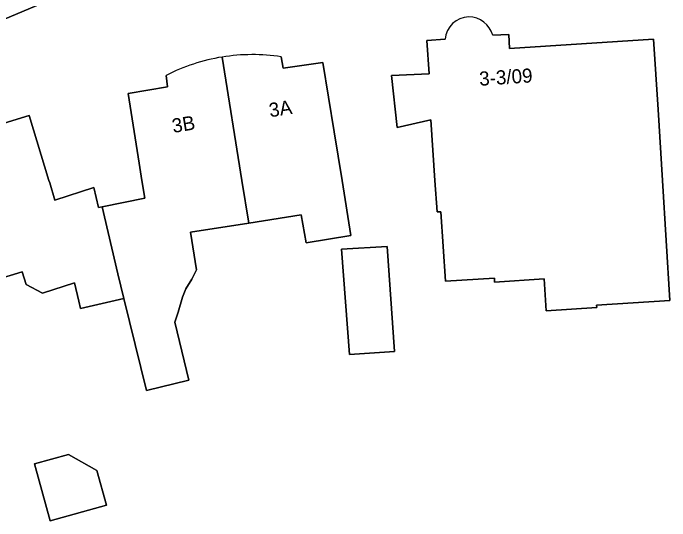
# Model space of a CAD drawing. Extents: x 161772 to 163126, y 383092 to 383917.
# Drawn here: x 162280.82 to 162327.45, y 383475.83 to 383511.87 of the extents above; entities that cross this region are included whole.
import ezdxf

# ---------------------------------------------------------------- set-up
doc = ezdxf.new("R2010")
doc.units = 0
for name, color, linetype in [('IMGEO_Erf', 7, 'Continuous'), ('IMGEO_Pand', 7, 'Continuous'), ('IMGEO_Pand_nummerreeks', 7, 'Continuous'), ('IMGEO_Voetpad_open', 7, 'Continuous')]:
    doc.layers.add(name, color=color, linetype=linetype)

msp = doc.modelspace()

# ---------------------------------------------------------------- linework, layer by layer
at = {"layer": 'IMGEO_Erf'}
for points in [[(162284.143, 383513.135), (162260.175, 383503.02), (162253.469, 383500.408), (162252.345, 383500), (162252.24, 383499.962)], [(162314.878, 383510.308), (162316.011, 383510.352), (162316.076, 383509.36), (162326.291, 383510.032), (162326.619, 383505.043), (162326.929, 383500), (162327.453, 383491.48), (162322.255, 383491.138), (162322.266, 383490.979), (162318.674, 383490.743)], [(162318.674, 383490.743), (162318.525, 383493.019), (162315.013, 383492.788), (162314.995, 383493.068), (162311.523, 383492.84), (162311.199, 383497.78), (162310.92, 383497.762), (162310.773, 383500), (162310.491, 383504.298), (162308.082, 383503.745), (162307.697, 383507.455), (162310.355, 383507.569), (162310.2, 383509.931), (162311.503, 383510.017)], [(162299.85, 383508.77), (162300, 383507.96), (162302.82, 383508.38), (162303.619, 383503.445), (162304.177, 383500), (162304.81, 383496.09), (162301.622, 383495.574), (162301.266, 383497.566), (162297.554, 383496.974), (162293.423, 383496.315), (162293.848, 383493.651), (162293.514, 383492.991), (162293.084, 383492.297), (162292.853, 383491.701), (162292.532, 383490.653), (162292.315, 383489.945), (162293.3, 383485.81), (162290.285, 383485.092), (162288.684, 383491.625), (162285.606, 383490.897), (162285.48, 383491.43), (162285.192, 383492.732), (162282.9, 383492), (162281.74, 383492.62), (162281.464, 383493.519), (162278.337, 383492.563)], [(162278.98, 383504.58), (162279.23, 383503.79), (162281.96, 383504.6), (162283.37, 383500), (162283.425, 383499.82), (162283.796, 383498.608), (162286.552, 383499.488), (162286.891, 383498.069), (162287.156, 383498.124), (162290.172, 383498.747), (162289.972, 383500), (162289.777, 383501.223), (162288.99, 383506.16), (162291.79, 383506.65), (162291.68, 383507.45)]]:
    msp.add_lwpolyline(points, dxfattribs=at)
for points in [[(162304.7, 383487.64), (162304.15, 383495.11), (162307.38, 383495.31), (162307.91, 383487.85)], [(162283.459, 383475.834), (162282.342, 383479.874), (162284.755, 383480.541), (162286.774, 383479.4), (162287.455, 383476.938)]]:
    msp.add_lwpolyline(points, close=True, dxfattribs=at)
for centre, radius, start, end in [((162313.204, 383509.904), 1.705, 91.2044, 176.1917), ((162313.13, 383509.784), 1.825, 16.6949, 88.8184), ((162297.793, 383495.527), 13.399, 99.1041, 117.1448), ((162297.803, 383495.506), 13.421, 81.2257, 99.131)]:
    msp.add_arc(centre, radius, start, end, dxfattribs=at)
at = {"layer": 'IMGEO_Pand'}
for points in [[(162326.619, 383505.043), (162326.291, 383510.032), (162316.076, 383509.36), (162316.011, 383510.352), (162314.878, 383510.308)], [(162311.503, 383510.017), (162310.2, 383509.931), (162310.355, 383507.569), (162307.697, 383507.455), (162308.082, 383503.745), (162310.491, 383504.298), (162310.773, 383500), (162310.92, 383497.762), (162311.199, 383497.78), (162311.523, 383492.84), (162314.995, 383493.068), (162315.013, 383492.788), (162318.525, 383493.019), (162318.674, 383490.743), (162322.266, 383490.979), (162322.255, 383491.138), (162327.453, 383491.48), (162326.929, 383500), (162326.619, 383505.043)], [(162295.673, 383508.757), (162297.071, 383500), (162297.554, 383496.974), (162301.266, 383497.566), (162301.622, 383495.574), (162304.81, 383496.09), (162304.177, 383500), (162303.619, 383503.445), (162302.82, 383508.38), (162300, 383507.96), (162299.85, 383508.77)], [(162297.554, 383496.974), (162297.071, 383500), (162295.673, 383508.757)], [(162291.68, 383507.45), (162291.79, 383506.65), (162288.99, 383506.16), (162289.777, 383501.223), (162289.972, 383500), (162290.172, 383498.747), (162287.156, 383498.124), (162288.259, 383493.361), (162288.684, 383491.625), (162290.285, 383485.092), (162293.3, 383485.81), (162292.315, 383489.945), (162292.532, 383490.653), (162292.853, 383491.701), (162293.084, 383492.297), (162293.514, 383492.991), (162293.848, 383493.651), (162293.423, 383496.315), (162297.554, 383496.974)], [(162287.156, 383498.124), (162286.891, 383498.069), (162286.552, 383499.488), (162283.796, 383498.608), (162283.425, 383499.82), (162283.37, 383500), (162281.96, 383504.6), (162279.23, 383503.79), (162278.98, 383504.58)], [(162274.818, 383504.011), (162276.051, 383500), (162278.337, 383492.563), (162281.464, 383493.519), (162281.74, 383492.62), (162282.9, 383492), (162285.192, 383492.732), (162285.48, 383491.43), (162285.606, 383490.897), (162288.684, 383491.625), (162288.259, 383493.361), (162287.156, 383498.124)]]:
    msp.add_lwpolyline(points, dxfattribs=at)
for points in [[(162304.7, 383487.64), (162307.91, 383487.85), (162307.38, 383495.31), (162304.15, 383495.11)], [(162284.755, 383480.541), (162282.342, 383479.874), (162283.459, 383475.834), (162287.455, 383476.938), (162286.774, 383479.4)]]:
    msp.add_lwpolyline(points, close=True, dxfattribs=at)
for centre, radius, start, end in [((162313.204, 383509.904), 1.705, 91.2044, 176.1917), ((162313.13, 383509.784), 1.825, 16.6949, 88.8184), ((162297.793, 383495.527), 13.399, 99.1041, 117.1448), ((162297.803, 383495.506), 13.421, 81.2257, 99.131)]:
    msp.add_arc(centre, radius, start, end, dxfattribs=at)
at = {"layer": 'IMGEO_Voetpad_open'}
msp.add_lwpolyline([(162252.24, 383499.962), (162252.345, 383500), (162253.469, 383500.408), (162260.175, 383503.02), (162284.143, 383513.135)], dxfattribs=at)

# ---------------------------------------------------------------- texts
at = {"layer": 'IMGEO_Pand_nummerreeks'}
for s, rotation, p in [('3-3/09', 3.7643, (162313.946, 383506.714)), ('3A', 8.8235, (162299.07, 383504.479)), ('3B', 9.4137, (162292.191, 383503.365))]:
    msp.add_text(s, height=1, rotation=rotation, dxfattribs=at).set_placement(p)

doc.saveas('drawing.dxf')
